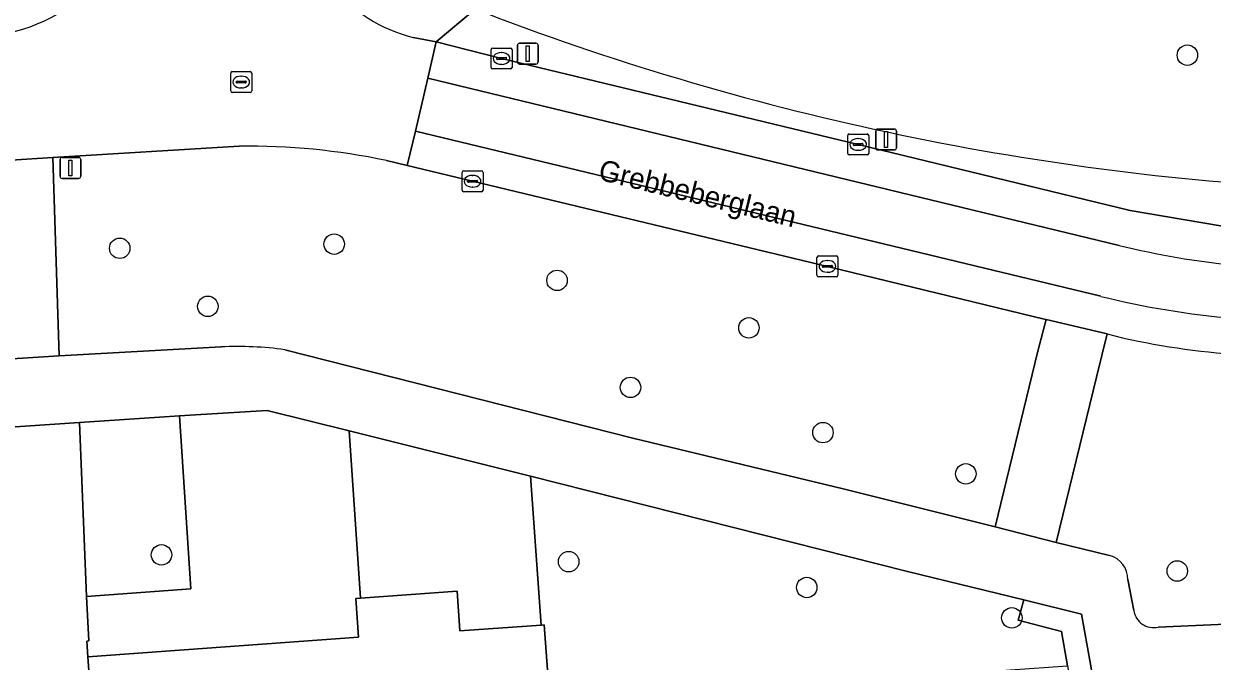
# Model space of a CAD drawing. Extents: x 159680 to 160786, y 387323 to 388340.
# Drawn here: x 160408.4 to 160465.2, y 388008.8 to 388039.3 of the extents above; entities that cross this region are included whole.
import ezdxf

# ---------------------------------------------------------------- set-up
doc = ezdxf.new("R2010")
doc.units = 0
for name, color, linetype in [('IMGEO_Boom', 7, 'Continuous'), ('IMGEO_Groenvoorziening', 7, 'Continuous'), ('IMGEO_Haag', 7, 'Continuous'), ('IMGEO_Hek', 7, 'Continuous'), ('IMGEO_Kolk', 7, 'Continuous'), ('IMGEO_Lichtmast', 7, 'Continuous'), ('IMGEO_Openbare_ruimte_label', 7, 'Continuous'), ('IMGEO_Pand', 7, 'Continuous'), ('IMGEO_Rijbaan_lokaal_gesloten', 7, 'Continuous'), ('IMGEO_Rijbaan_lokaal_open', 7, 'Continuous'), ('IMGEO_Rioolput', 7, 'Continuous'), ('IMGEO_Voetpad_open', 7, 'Continuous')]:
    doc.layers.add(name, color=color, linetype=linetype)

msp = doc.modelspace()

# ---------------------------------------------------------------- linework, layer by layer
at = {"layer": 'IMGEO_Boom'}
for centre in [(160464.024, 388037.753), (160423.215, 388028.722), (160412.957, 388028.524), (160433.875, 388026.991), (160417.171, 388025.749), (160443.051, 388024.72), (160437.387, 388021.876), (160446.594, 388019.716), (160453.427, 388017.743), (160414.954, 388013.872), (160434.43, 388013.549), (160463.54, 388013.102), (160445.819, 388012.314), (160455.629, 388010.863)]:
    msp.add_circle(centre, 0.489, dxfattribs=at)
at = {"layer": 'IMGEO_Groenvoorziening'}
for points in [[(160418.668, 388033.396), (160409.758, 388032.865), (160410.054, 388023.392), (160417.8, 388023.812)], [(160457.274, 388025.114), (160457.235, 388025.123), (160446.807, 388027.661), (160429.834, 388031.727), (160426.701, 388032.484), (160425.717, 388032.715)], [(160420.859, 388023.677), (160437.503, 388019.448), (160447.558, 388017.025), (160454.823, 388015.21), (160456.877, 388023.611), (160457.274, 388025.114)], [(160460.181, 388024.429), (160459.678, 388022.368), (160457.754, 388014.463), (160460.303, 388013.844)], [(160462.624, 388010.421), (160477.35, 388011.073), (160479.765, 388011.18), (160479.719, 388013.895)], [(160461.179, 388012.689), (160461.467, 388011.213)]]:
    msp.add_lwpolyline(points, dxfattribs=at)
for points in [[(160415.813, 388020.513), (160411.03, 388020.2), (160411.37, 388011.879), (160416.35, 388012.255)], [(160423.93, 388019.793), (160424.466, 388011.797), (160429.095, 388012.131), (160429.231, 388010.241), (160433.116, 388010.521), (160432.611, 388017.635)], [(160459.637, 388007.231), (160459.385, 388008.654), (160458.963, 388011.042), (160456.201, 388011.718), (160455.931, 388010.754), (160457.996, 388010.218), (160458.289, 388008.577), (160459.969, 387999.159), (160461.054, 387999.221)]]:
    msp.add_lwpolyline(points, close=True, dxfattribs=at)
for centre, radius, start, end in [((160476.776, 388161.065), 129.845, 248.86507, 267.1012), ((160419.161, 388001.674), 31.726, 78.0737, 90.8899), ((160468.571, 388057.735), 34.346, 255.8612, 266.0052), ((160418.588, 388006.954), 16.877, 82.2682, 92.6779), ((160459.999, 388012.703), 1.181, 359.3008, 75.0556), ((160462.401, 388011.337), 0.942, 187.5437, 283.6708)]:
    msp.add_arc(centre, radius, start, end, dxfattribs=at)
at = {"layer": 'IMGEO_Haag'}
msp.add_lwpolyline([(160459.385, 388008.654), (160458.963, 388011.042), (160456.201, 388011.718), (160455.931, 388010.754), (160457.996, 388010.218), (160458.289, 388008.577), (160459.969, 387999.159), (160461.054, 387999.221), (160459.637, 388007.231)], close=True, dxfattribs=at)
at = {"layer": 'IMGEO_Hek'}
msp.add_lwpolyline([(160432.611, 388017.635), (160433.116, 388010.521)], dxfattribs=at)
at = {"layer": 'IMGEO_Kolk'}
for p, q in [((160430.721, 388037.168), (160430.721, 388038.02)), ((160430.796, 388038.094), (160431.648, 388038.094)), ((160431.023, 388037.637), (160431.421, 388037.637)), ((160431.209, 388037.874), (160431.234, 388037.874)), ((160431.722, 388038.02), (160431.722, 388037.168)), ((160431.648, 388037.094), (160430.796, 388037.094)), ((160430.98, 388037.588), (160430.98, 388037.6)), ((160431.418, 388037.551), (160431.02, 388037.551)), ((160431.232, 388037.314), (160431.207, 388037.314)), ((160431.464, 388037.6), (160431.464, 388037.588)), ((160447.779, 388033.059), (160447.779, 388033.911)), ((160447.854, 388033.985), (160448.706, 388033.985)), ((160448.267, 388033.765), (160448.292, 388033.765)), ((160448.78, 388033.911), (160448.78, 388033.059)), ((160448.038, 388033.479), (160448.038, 388033.491)), ((160448.476, 388033.442), (160448.078, 388033.442)), ((160448.081, 388033.528), (160448.479, 388033.528)), ((160448.29, 388033.205), (160448.265, 388033.205)), ((160448.522, 388033.491), (160448.522, 388033.479)), ((160448.706, 388032.985), (160447.854, 388032.985)), ((160429.333, 388031.301), (160429.333, 388032.153)), ((160429.408, 388032.227), (160430.26, 388032.227)), ((160429.821, 388032.007), (160429.846, 388032.007)), ((160430.334, 388032.153), (160430.334, 388031.301)), ((160429.592, 388031.721), (160429.592, 388031.733)), ((160430.03, 388031.684), (160429.632, 388031.684)), ((160429.635, 388031.77), (160430.033, 388031.77)), ((160429.844, 388031.447), (160429.819, 388031.447)), ((160430.076, 388031.733), (160430.076, 388031.721)), ((160430.26, 388031.227), (160429.408, 388031.227)), ((160446.306, 388027.235), (160446.306, 388028.087)), ((160446.381, 388028.161), (160447.233, 388028.161)), ((160447.307, 388028.087), (160447.307, 388027.235)), ((160446.565, 388027.655), (160446.565, 388027.667)), ((160447.003, 388027.618), (160446.605, 388027.618)), ((160446.608, 388027.704), (160447.006, 388027.704)), ((160446.794, 388027.941), (160446.819, 388027.941)), ((160447.049, 388027.667), (160447.049, 388027.655)), ((160447.233, 388027.161), (160446.381, 388027.161)), ((160446.817, 388027.381), (160446.792, 388027.381))]:
    msp.add_line(p, q, dxfattribs=at)
for points in [[(160430.721, 388037.168), (160430.721, 388038.02)], [(160430.796, 388038.094), (160431.648, 388038.094)], [(160431.722, 388038.02), (160431.722, 388037.168)], [(160431.648, 388037.094), (160430.796, 388037.094)], [(160447.779, 388033.059), (160447.779, 388033.911)], [(160447.854, 388033.985), (160448.706, 388033.985)], [(160448.78, 388033.911), (160448.78, 388033.059)], [(160448.706, 388032.985), (160447.854, 388032.985)], [(160429.333, 388031.301), (160429.333, 388032.153)], [(160429.408, 388032.227), (160430.26, 388032.227)], [(160430.334, 388032.153), (160430.334, 388031.301)], [(160430.26, 388031.227), (160429.408, 388031.227)], [(160446.306, 388027.235), (160446.306, 388028.087)], [(160446.381, 388028.161), (160447.233, 388028.161)], [(160447.307, 388028.087), (160447.307, 388027.235)], [(160447.233, 388027.161), (160446.381, 388027.161)]]:
    msp.add_lwpolyline(points, dxfattribs=at)
for centre, radius, start, end in [((160430.798, 388038.018), 0.0765, 91.552, 178.448), ((160430.798, 388038.018), 0.0765, 91.552, 178.448), ((160431.02, 388037.597), 0.0403, 85.8775, 175.7526), ((160431.425, 388037.599), 0.0386, 1.7309, 96.639), ((160431.646, 388038.018), 0.0765, 1.552, 88.448), ((160431.646, 388038.018), 0.0765, 1.552, 88.448), ((160430.798, 388037.17), 0.0765, 181.552, 268.448), ((160430.798, 388037.17), 0.0765, 181.552, 268.448), ((160431.017, 388037.587), 0.0366, 178.938, 274.7102), ((160431.421, 388037.594), 0.043, 264.8664, 352.4533), ((160431.646, 388037.17), 0.0765, 271.552, 358.448), ((160431.646, 388037.17), 0.0765, 271.552, 358.448), ((160447.856, 388033.909), 0.0765, 91.552, 178.448), ((160447.856, 388033.909), 0.0765, 91.552, 178.448), ((160448.704, 388033.909), 0.0765, 1.552, 88.448), ((160448.704, 388033.909), 0.0765, 1.552, 88.448), ((160448.078, 388033.488), 0.0403, 85.8775, 175.7526), ((160448.075, 388033.478), 0.0366, 178.938, 274.7102), ((160448.479, 388033.485), 0.043, 264.8664, 352.4533), ((160448.483, 388033.49), 0.0386, 1.7309, 96.639), ((160447.856, 388033.061), 0.0765, 181.552, 268.448), ((160447.856, 388033.061), 0.0765, 181.552, 268.448), ((160448.704, 388033.061), 0.0765, 271.552, 358.448), ((160448.704, 388033.061), 0.0765, 271.552, 358.448), ((160429.41, 388032.151), 0.0765, 91.552, 178.448), ((160429.41, 388032.151), 0.0765, 91.552, 178.448), ((160430.258, 388032.151), 0.0765, 1.552, 88.448), ((160430.258, 388032.151), 0.0765, 1.552, 88.448), ((160429.632, 388031.73), 0.0403, 85.8775, 175.7526), ((160429.629, 388031.72), 0.0366, 178.938, 274.7102), ((160430.033, 388031.727), 0.043, 264.8664, 352.4533), ((160430.037, 388031.732), 0.0386, 1.7309, 96.639), ((160429.41, 388031.303), 0.0765, 181.552, 268.448), ((160429.41, 388031.303), 0.0765, 181.552, 268.448), ((160430.258, 388031.303), 0.0765, 271.552, 358.448), ((160430.258, 388031.303), 0.0765, 271.552, 358.448), ((160446.383, 388028.085), 0.0765, 91.552, 178.448), ((160446.383, 388028.085), 0.0765, 91.552, 178.448), ((160447.231, 388028.085), 0.0765, 1.552, 88.448), ((160447.231, 388028.085), 0.0765, 1.552, 88.448), ((160446.605, 388027.664), 0.0403, 85.8775, 175.7526), ((160446.602, 388027.654), 0.0366, 178.938, 274.7102), ((160447.006, 388027.661), 0.043, 264.8664, 352.4533), ((160447.01, 388027.666), 0.0386, 1.7309, 96.639), ((160446.383, 388027.237), 0.0765, 181.552, 268.448), ((160446.383, 388027.237), 0.0765, 181.552, 268.448), ((160447.231, 388027.237), 0.0765, 271.552, 358.448), ((160447.231, 388027.237), 0.0765, 271.552, 358.448)]:
    msp.add_arc(centre, radius, start, end, dxfattribs=at)
for centre, major_axis, ratio, start_param, end_param in [((160431.208, 388037.594), (-0.387, 0.002), 0.722429, 4.712389, 7.853982), ((160431.233, 388037.594), (-0.39, 0.002), 0.717154, 1.570796, 4.712389), ((160448.266, 388033.485), (-0.387, 0.002), 0.722429, 4.712389, 7.853982), ((160448.291, 388033.485), (-0.39, 0.002), 0.717154, 1.570796, 4.712389), ((160429.82, 388031.727), (-0.387, 0.002), 0.722429, 4.712389, 7.853982), ((160429.845, 388031.727), (-0.39, 0.002), 0.717154, 1.570796, 4.712389), ((160446.793, 388027.661), (-0.387, 0.002), 0.722429, 4.712389, 7.853982), ((160446.818, 388027.661), (-0.39, 0.002), 0.717154, 1.570796, 4.712389)]:
    msp.add_ellipse(centre, major_axis=major_axis, ratio=ratio, start_param=start_param, end_param=end_param, dxfattribs=at)
at = {"layer": 'IMGEO_Lichtmast'}
for p, q in [((160431.977, 388037.425), (160431.977, 388038.225)), ((160431.977, 388038.225), (160431.977, 388037.425)), ((160432.077, 388038.325), (160432.867, 388038.325)), ((160432.867, 388038.325), (160432.077, 388038.325)), ((160432.967, 388038.225), (160432.967, 388037.425)), ((160432.967, 388037.425), (160432.967, 388038.225)), ((160432.867, 388037.325), (160432.077, 388037.325)), ((160432.077, 388037.325), (160432.867, 388037.325)), ((160449.215, 388034.222), (160450.005, 388034.222)), ((160450.005, 388034.222), (160449.215, 388034.222)), ((160449.115, 388033.322), (160449.115, 388034.122)), ((160449.115, 388034.122), (160449.115, 388033.322)), ((160450.105, 388034.122), (160450.105, 388033.322)), ((160450.105, 388033.322), (160450.105, 388034.122)), ((160450.005, 388033.222), (160449.215, 388033.222)), ((160449.215, 388033.222), (160450.005, 388033.222)), ((160410.1, 388031.963), (160410.1, 388032.763)), ((160410.1, 388032.763), (160410.1, 388031.963)), ((160410.2, 388032.863), (160410.99, 388032.863)), ((160410.99, 388032.863), (160410.2, 388032.863)), ((160411.09, 388032.763), (160411.09, 388031.963)), ((160411.09, 388031.963), (160411.09, 388032.763)), ((160410.99, 388031.863), (160410.2, 388031.863)), ((160410.2, 388031.863), (160410.99, 388031.863))]:
    msp.add_line(p, q, dxfattribs=at)
for points in [[(160432.397, 388038.2), (160432.547, 388038.2), (160432.547, 388037.45), (160432.397, 388037.45), (160432.397, 388038.2)], [(160449.535, 388034.097), (160449.685, 388034.097), (160449.685, 388033.347), (160449.535, 388033.347), (160449.535, 388034.097)], [(160410.52, 388032.738), (160410.67, 388032.738), (160410.67, 388031.988), (160410.52, 388031.988), (160410.52, 388032.738)]]:
    msp.add_lwpolyline(points, dxfattribs=at)
for centre, start, end in [((160432.077, 388038.225), 90, 180), ((160432.077, 388038.225), 90, 180), ((160432.867, 388038.225), 0, 90), ((160432.867, 388038.225), 360, 90), ((160432.077, 388037.425), 180, 270), ((160432.077, 388037.425), 180, 270), ((160432.867, 388037.425), 270, 0), ((160432.867, 388037.425), 270, 0), ((160449.215, 388034.122), 90, 180), ((160449.215, 388034.122), 90, 180), ((160450.005, 388034.122), 0, 90), ((160450.005, 388034.122), 360, 90), ((160449.215, 388033.322), 180, 270), ((160449.215, 388033.322), 180, 270), ((160450.005, 388033.322), 270, 0), ((160450.005, 388033.322), 270, 0), ((160410.2, 388032.763), 90, 180), ((160410.2, 388032.763), 90, 180), ((160410.99, 388032.763), 0, 90), ((160410.99, 388032.763), 360, 90), ((160410.2, 388031.963), 180, 270), ((160410.2, 388031.963), 180, 270), ((160410.99, 388031.963), 270, 0), ((160410.99, 388031.963), 270, 0)]:
    msp.add_arc(centre, 0.1, start, end, dxfattribs=at)
at = {"layer": 'IMGEO_Pand'}
msp.add_lwpolyline([(160433.84, 388002.49), (160433.574, 388006.226), (160433.263, 388010.532), (160433.116, 388010.521), (160429.231, 388010.241), (160429.095, 388012.131), (160424.466, 388011.797), (160424.25, 388011.781), (160424.383, 388009.939), (160411.434, 388009.006), (160411.794, 388004.019), (160412.084, 388000), (160412.585, 387993.043), (160412.944, 387988.055), (160416.186, 387988.289), (160420.312, 387988.586), (160434.738, 387989.626), (160434.008, 388000)], close=True, dxfattribs=at)
at = {"layer": 'IMGEO_Rijbaan_lokaal_gesloten'}
for points in [[(160428.095, 388038.387), (160427.69, 388036.657), (160460.767, 388028.661)], [(160466.342, 388027.711), (160466.451, 388029.45), (160461.287, 388030.332), (160448.28, 388033.485), (160431.222, 388037.594), (160428.095, 388038.387)], [(160427.102, 388034.126), (160426.701, 388032.484), (160429.834, 388031.727), (160446.807, 388027.661), (160457.235, 388025.123), (160457.274, 388025.114), (160460.181, 388024.429)], [(160459.879, 388026.228), (160427.102, 388034.126)]]:
    msp.add_lwpolyline(points, dxfattribs=at)
for centre, radius, start, end in [((160470.056, 388066.339), 38.806, 256.1508, 264.5082), ((160469.976, 388067.414), 42.406, 256.2249, 264.9642), ((160468.571, 388057.735), 34.346, 255.8612, 266.0052)]:
    msp.add_arc(centre, radius, start, end, dxfattribs=at)
at = {"layer": 'IMGEO_Rijbaan_lokaal_open'}
for points in [[(160406.499, 388038.691), (160405.407, 388038.606), (160405.502, 388036.911), (160405.649, 388034.333), (160405.76, 388032.611), (160409.758, 388032.865), (160418.668, 388033.396)], [(160425.717, 388032.715), (160426.701, 388032.484), (160427.102, 388034.126), (160427.69, 388036.657), (160428.095, 388038.387), (160426.991, 388038.598)], [(160460.767, 388028.661), (160427.69, 388036.657), (160427.102, 388034.126), (160459.879, 388026.228)]]:
    msp.add_lwpolyline(points, dxfattribs=at)
for centre, radius, start, end in [((160428.752, 388045.697), 7.314, 183.4888, 256.0715), ((160406.155, 388046.271), 7.588, 272.5967, 317.2244), ((160419.161, 388001.674), 31.726, 78.0737, 90.8899), ((160470.056, 388066.339), 38.806, 256.1508, 264.5082), ((160469.976, 388067.414), 42.406, 256.2249, 264.9642)]:
    msp.add_arc(centre, radius, start, end, dxfattribs=at)
at = {"layer": 'IMGEO_Rioolput'}
for p, q in [((160418.267, 388036.042), (160418.267, 388036.894)), ((160418.342, 388036.968), (160419.194, 388036.968)), ((160418.569, 388036.511), (160418.967, 388036.511)), ((160418.755, 388036.748), (160418.78, 388036.748)), ((160419.268, 388036.894), (160419.268, 388036.042)), ((160419.194, 388035.968), (160418.342, 388035.968)), ((160418.526, 388036.462), (160418.526, 388036.474)), ((160418.964, 388036.425), (160418.566, 388036.425)), ((160418.778, 388036.188), (160418.753, 388036.188)), ((160419.01, 388036.474), (160419.01, 388036.462))]:
    msp.add_line(p, q, dxfattribs=at)
for points in [[(160418.267, 388036.042), (160418.267, 388036.894)], [(160418.342, 388036.968), (160419.194, 388036.968)], [(160419.268, 388036.894), (160419.268, 388036.042)], [(160419.194, 388035.968), (160418.342, 388035.968)]]:
    msp.add_lwpolyline(points, dxfattribs=at)
for centre, radius, start, end in [((160418.344, 388036.892), 0.0765, 91.552, 178.448), ((160418.344, 388036.892), 0.0765, 91.552, 178.448), ((160418.566, 388036.471), 0.0403, 85.8775, 175.7526), ((160418.971, 388036.473), 0.0386, 1.7309, 96.639), ((160419.192, 388036.892), 0.0765, 1.552, 88.448), ((160419.192, 388036.892), 0.0765, 1.552, 88.448), ((160418.344, 388036.044), 0.0765, 181.552, 268.448), ((160418.344, 388036.044), 0.0765, 181.552, 268.448), ((160418.563, 388036.461), 0.0366, 178.938, 274.7102), ((160418.967, 388036.468), 0.043, 264.8664, 352.4533), ((160419.192, 388036.044), 0.0765, 271.552, 358.448), ((160419.192, 388036.044), 0.0765, 271.552, 358.448)]:
    msp.add_arc(centre, radius, start, end, dxfattribs=at)
for centre, major_axis, ratio, start_param, end_param in [((160418.754, 388036.468), (-0.387, 0.002), 0.722429, 4.712389, 7.853982), ((160418.779, 388036.468), (-0.39, 0.002), 0.717154, 1.570796, 4.712389)]:
    msp.add_ellipse(centre, major_axis=major_axis, ratio=ratio, start_param=start_param, end_param=end_param, dxfattribs=at)
at = {"layer": 'IMGEO_Voetpad_open'}
for points in [[(160426.991, 388038.598), (160428.095, 388038.387), (160429.958, 388039.954)], [(160429.958, 388039.954), (160428.095, 388038.387), (160431.222, 388037.594), (160448.28, 388033.485), (160461.287, 388030.332), (160466.451, 388029.45)], [(160407.032, 388023.196), (160410.054, 388023.392), (160409.758, 388032.865), (160405.76, 388032.611), (160402.547, 388032.421), (160384.135, 388031.339), (160366.162, 388030.305), (160361.981, 388030), (160360.926, 388029.971)], [(160417.8, 388023.812), (160410.054, 388023.392), (160407.032, 388023.196), (160396.557, 388022.618), (160394.538, 388022.485), (160360.167, 388020.141)], [(160460.303, 388013.844), (160457.754, 388014.463), (160454.823, 388015.21), (160447.558, 388017.025), (160437.503, 388019.448), (160420.859, 388023.677)], [(160359.158, 388020.648), (160359.391, 388016.921), (160380.84, 388018.298), (160382.995, 388018.461), (160393.471, 388019.05), (160406.991, 388019.935), (160411.03, 388020.2)], [(160411.03, 388020.2), (160415.813, 388020.513), (160416.835, 388020.58), (160420.014, 388020.767), (160423.93, 388019.793), (160432.611, 388017.635), (160450.641, 388013.078), (160456.201, 388011.718), (160458.963, 388011.042), (160459.385, 388008.654), (160459.637, 388007.231), (160461.447, 388007.296), (160462.715, 388007.358), (160477.384, 388008.078), (160477.35, 388011.073), (160462.624, 388010.421)], [(160401.264, 387929.458), (160409.107, 387929.944), (160419.902, 387930.636), (160419.868, 387931.157), (160416.823, 387978.395), (160416.186, 387988.289), (160412.944, 387988.055), (160412.585, 387993.043), (160412.084, 388000), (160411.794, 388004.019), (160411.434, 388009.006), (160411.38, 388009.754), (160411.484, 388009.76), (160411.37, 388011.879), (160411.03, 388020.2), (160406.991, 388019.935)], [(160461.467, 388011.213), (160461.179, 388012.689)]]:
    msp.add_lwpolyline(points, dxfattribs=at)
for points in [[(160460.181, 388024.429), (160457.274, 388025.114), (160456.877, 388023.611), (160454.823, 388015.21), (160457.754, 388014.463), (160459.678, 388022.368)], [(160423.93, 388019.793), (160420.014, 388020.767), (160416.835, 388020.58), (160415.813, 388020.513), (160416.35, 388012.255), (160411.37, 388011.879), (160411.484, 388009.76), (160411.38, 388009.754), (160411.434, 388009.006), (160424.383, 388009.939), (160424.25, 388011.781), (160424.466, 388011.797)], [(160455.931, 388010.754), (160456.201, 388011.718), (160450.641, 388013.078), (160432.611, 388017.635), (160433.116, 388010.521), (160433.263, 388010.532), (160433.574, 388006.226), (160437.24, 388006.49), (160437.199, 388007.058), (160454.655, 388008.32), (160458.289, 388008.577), (160457.996, 388010.218)]]:
    msp.add_lwpolyline(points, close=True, dxfattribs=at)
for centre, radius, start, end in [((160428.752, 388045.697), 7.314, 183.4888, 256.0715), ((160406.155, 388046.271), 7.588, 272.5967, 317.2244), ((160476.776, 388161.065), 129.845, 248.86507, 267.1012), ((160418.588, 388006.954), 16.877, 82.2682, 92.6779), ((160459.999, 388012.703), 1.181, 359.3008, 75.0556), ((160462.401, 388011.337), 0.942, 187.5437, 283.6708)]:
    msp.add_arc(centre, radius, start, end, dxfattribs=at)

# ---------------------------------------------------------------- texts
at = {"layer": 'IMGEO_Openbare_ruimte_label'}
msp.add_text('Grebbeberglaan', height=1, rotation=346.2279, dxfattribs=at).set_placement((160435.791, 388031.82))

doc.saveas('drawing.dxf')
